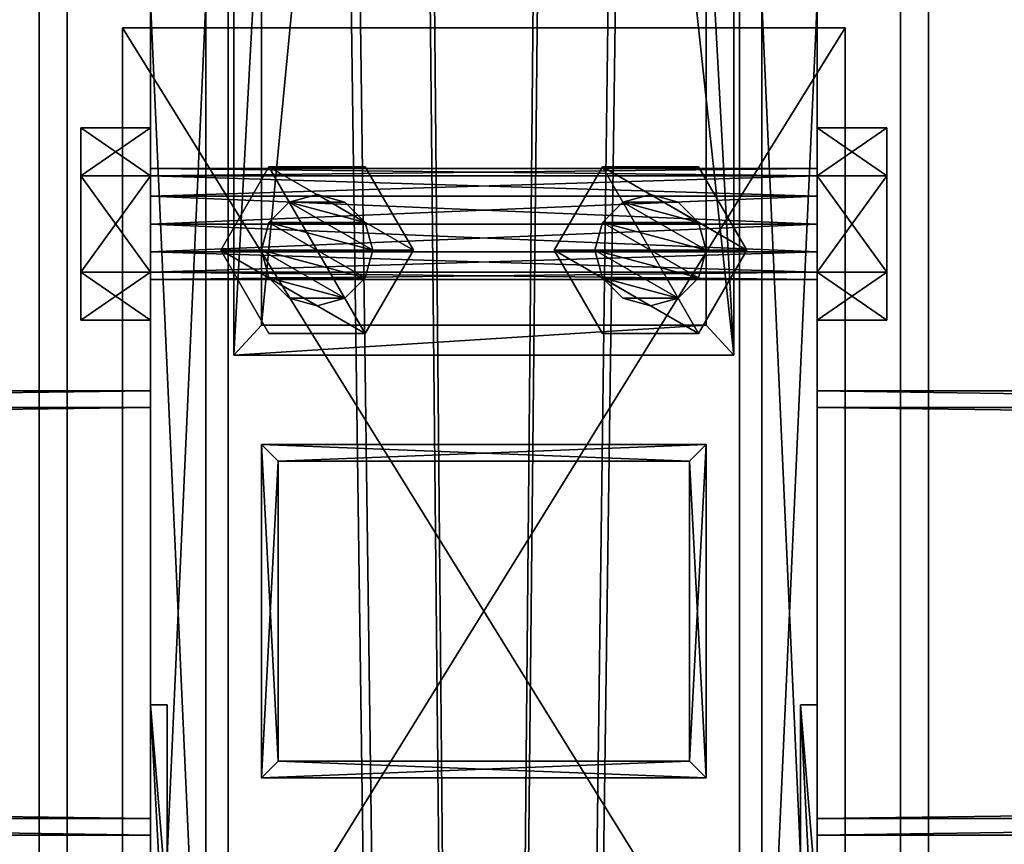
# Model space of a CAD drawing. Header units: millimetres. Extents: x -333 to 67333, y -930 to 39730.
# Tile 491 of 656: x 22216 to 22394, y 15208 to 15357. Entities that reach past the tile are written whole.
import ezdxf

# ---------------------------------------------------------------- set-up
doc = ezdxf.new("R2010")
doc.units = ezdxf.units.MM
for name, color, linetype in [('2', 7, 'Continuous'), ('3', 7, 'Continuous'), ('4', 7, 'Continuous'), ('5', 7, 'Continuous'), ('6', 7, 'Continuous'), ('7', 7, 'Continuous'), ('95', 7, 'Continuous'), ('99', 7, 'Continuous')]:
    doc.layers.add(name, color=color, linetype=linetype)

msp = doc.modelspace()

# ---------------------------------------------------------------- meshes
at = {"layer": '2', "color": 20}
mesh = msp.add_polyface(dxfattribs=at)
corners = [(22337, 15277.3, 6311.47), (22337, 15223.3, 6299.99), (22337, 15223.3, 4357.78), (22337, 15277.3, 4357.78), (22263, 15223.3, 6299.99), (22263, 15223.3, 4357.78), (22263, 15277.3, 6311.47), (22263, 15277.3, 4357.78), (22340, 15280.3, 6312.11), (22260, 15280.3, 6312.11), (22260, 15280.3, 4357.78), (22340, 15280.3, 4357.78), (22260, 15220.3, 6299.35), (22260, 15220.3, 4357.78), (22340, 15220.3, 6299.35), (22340, 15220.3, 4357.78)]
mesh.append_faces([[corners[k] for k in face] for face in [(0, 2, 3, 3), (1, 5, 2, 2), (4, 7, 5, 5), (6, 3, 7, 7), (8, 10, 11, 11), (9, 13, 10, 10), (12, 15, 13, 13), (14, 11, 15, 15)]], dxfattribs={"vtx0": -1, "color": 20})
mesh.append_faces([[corners[k] for k in face] for face in [(9, 6, 12, 12), (6, 8, 0, 0), (0, 8, 1, 1), (12, 4, 14, 14), (4, 12, 6, 6), (14, 1, 8, 8), (11, 3, 15, 15), (3, 10, 7, 7), (7, 10, 5, 5), (15, 2, 13, 13), (2, 15, 3, 3), (13, 5, 10, 10)]], dxfattribs={"vtx0": -1, "vtx1": -1, "color": 20})
mesh.append_faces([[corners[k] for k in face] for face in [(6, 9, 8, 8), (14, 4, 1, 1), (3, 11, 10, 10), (13, 2, 5, 5)]], dxfattribs={"vtx0": -1, "vtx2": -1, "vtx3": -1, "color": 20})
mesh.append_faces([[corners[k] for k in face] for face in [(0, 1, 2, 2), (1, 4, 5, 5), (4, 6, 7, 7), (6, 0, 3, 3), (8, 9, 10, 10), (9, 12, 13, 13), (12, 14, 15, 15), (14, 8, 11, 11)]], dxfattribs={"vtx2": -1, "vtx3": -1, "color": 20})
mesh = msp.add_polyface(dxfattribs=at)
corners = [(22337, 15277.3, 4337.78), (22337, 15223.3, 4337.78), (22337, 15223.3, 3080), (22337, 15277.3, 3080), (22263, 15223.3, 4337.78), (22263, 15223.3, 3080), (22263, 15277.3, 4337.78), (22263, 15277.3, 3080), (22340, 15280.3, 4337.78), (22260, 15280.3, 4337.78), (22260, 15280.3, 3080), (22340, 15280.3, 3080), (22260, 15220.3, 4337.78), (22260, 15220.3, 3080), (22340, 15220.3, 4337.78), (22340, 15220.3, 3080)]
mesh.append_faces([[corners[k] for k in face] for face in [(0, 2, 3, 3), (1, 5, 2, 2), (4, 7, 5, 5), (6, 3, 7, 7), (8, 10, 11, 11), (9, 13, 10, 10), (12, 15, 13, 13), (14, 11, 15, 15)]], dxfattribs={"vtx0": -1, "color": 20})
mesh.append_faces([[corners[k] for k in face] for face in [(9, 6, 12, 12), (6, 8, 0, 0), (0, 8, 1, 1), (12, 4, 14, 14), (4, 12, 6, 6), (14, 1, 8, 8), (11, 3, 15, 15), (3, 10, 7, 7), (7, 10, 5, 5), (15, 2, 13, 13), (2, 15, 3, 3), (13, 5, 10, 10)]], dxfattribs={"vtx0": -1, "vtx1": -1, "color": 20})
mesh.append_faces([[corners[k] for k in face] for face in [(6, 9, 8, 8), (14, 4, 1, 1), (3, 11, 10, 10), (13, 2, 5, 5)]], dxfattribs={"vtx0": -1, "vtx2": -1, "vtx3": -1, "color": 20})
mesh.append_faces([[corners[k] for k in face] for face in [(0, 1, 2, 2), (1, 4, 5, 5), (4, 6, 7, 7), (6, 0, 3, 3), (8, 9, 10, 10), (9, 12, 13, 13), (12, 14, 15, 15), (14, 8, 11, 11)]], dxfattribs={"vtx2": -1, "vtx3": -1, "color": 20})
at = {"layer": '3', "color": 91}
mesh = msp.add_polyface(dxfattribs=at)
corners = [(22240, 15287, 2983), (22240, 15213, 2983), (16760, 15213, 2983), (16760, 15287, 2983), (22240, 15213, 3057), (16760, 15213, 3057), (22240, 15287, 3057), (16760, 15287, 3057), (22240, 15290, 2980), (22240, 15290, 3060), (16760, 15290, 3060), (16760, 15290, 2980), (22240, 15210, 3060), (16760, 15210, 3060), (22240, 15210, 2980), (16760, 15210, 2980)]
mesh.append_faces([[corners[k] for k in face] for face in [(0, 2, 3, 3), (1, 5, 2, 2), (4, 7, 5, 5), (6, 3, 7, 7), (8, 10, 11, 11), (9, 13, 10, 10), (12, 15, 13, 13), (14, 11, 15, 15)]], dxfattribs={"vtx0": -1, "color": 91})
mesh.append_faces([[corners[k] for k in face] for face in [(9, 6, 12, 12), (6, 8, 0, 0), (0, 8, 1, 1), (12, 4, 14, 14), (4, 12, 6, 6), (14, 1, 8, 8), (11, 3, 15, 15), (3, 10, 7, 7), (7, 10, 5, 5), (15, 2, 13, 13), (2, 15, 3, 3), (13, 5, 10, 10)]], dxfattribs={"vtx0": -1, "vtx1": -1, "color": 91})
mesh.append_faces([[corners[k] for k in face] for face in [(6, 9, 8, 8), (14, 4, 1, 1), (3, 11, 10, 10), (13, 2, 5, 5)]], dxfattribs={"vtx0": -1, "vtx2": -1, "vtx3": -1, "color": 91})
mesh.append_faces([[corners[k] for k in face] for face in [(0, 1, 2, 2), (1, 4, 5, 5), (4, 6, 7, 7), (6, 0, 3, 3), (8, 9, 10, 10), (9, 12, 13, 13), (12, 14, 15, 15), (14, 8, 11, 11)]], dxfattribs={"vtx2": -1, "vtx3": -1, "color": 91})
mesh = msp.add_polyface(dxfattribs=at)
corners = [(27840, 15287, 2983), (27840, 15213, 2983), (22360, 15213, 2983), (22360, 15287, 2983), (27840, 15213, 3057), (22360, 15213, 3057), (27840, 15287, 3057), (22360, 15287, 3057), (27840, 15290, 2980), (27840, 15290, 3060), (22360, 15290, 3060), (22360, 15290, 2980), (27840, 15210, 3060), (22360, 15210, 3060), (27840, 15210, 2980), (22360, 15210, 2980)]
mesh.append_faces([[corners[k] for k in face] for face in [(0, 2, 3, 3), (1, 5, 2, 2), (4, 7, 5, 5), (6, 3, 7, 7), (8, 10, 11, 11), (9, 13, 10, 10), (12, 15, 13, 13), (14, 11, 15, 15)]], dxfattribs={"vtx0": -1, "color": 91})
mesh.append_faces([[corners[k] for k in face] for face in [(9, 6, 12, 12), (6, 8, 0, 0), (0, 8, 1, 1), (12, 4, 14, 14), (4, 12, 6, 6), (14, 1, 8, 8), (11, 3, 15, 15), (3, 10, 7, 7), (7, 10, 5, 5), (15, 2, 13, 13), (2, 15, 3, 3), (13, 5, 10, 10)]], dxfattribs={"vtx0": -1, "vtx1": -1, "color": 91})
mesh.append_faces([[corners[k] for k in face] for face in [(6, 9, 8, 8), (14, 4, 1, 1), (3, 11, 10, 10), (13, 2, 5, 5)]], dxfattribs={"vtx0": -1, "vtx2": -1, "vtx3": -1, "color": 91})
mesh.append_faces([[corners[k] for k in face] for face in [(0, 1, 2, 2), (1, 4, 5, 5), (4, 6, 7, 7), (6, 0, 3, 3), (8, 9, 10, 10), (9, 12, 13, 13), (12, 14, 15, 15), (14, 8, 11, 11)]], dxfattribs={"vtx2": -1, "vtx3": -1, "color": 91})
at = {"layer": '4', "color": 171}
mesh = msp.add_polyface(dxfattribs=at)
corners = [(22260, 16210.22, 5201.55), (22340, 16210.22, 5201.55), (22340, 15387.59, 3080), (22260, 15387.59, 3080), (22340, 16135.63, 5230.47), (22340, 15301.79, 3080), (22260, 16135.63, 5230.47), (22260, 15301.79, 3080), (22255, 16214.88, 5199.74), (22255, 16130.97, 5232.28), (22255, 15296.42, 3080), (22255, 15392.95, 3080), (22345, 16130.97, 5232.28), (22345, 15296.42, 3080), (22345, 16214.88, 5199.74), (22345, 15392.95, 3080)]
mesh.append_faces([[corners[k] for k in face] for face in [(0, 2, 3, 3), (1, 5, 2, 2), (4, 7, 5, 5), (6, 3, 7, 7), (8, 10, 11, 11), (9, 13, 10, 10), (12, 15, 13, 13), (14, 11, 15, 15)]], dxfattribs={"vtx0": -1, "color": 171})
mesh.append_faces([[corners[k] for k in face] for face in [(9, 6, 12, 12), (6, 8, 0, 0), (0, 8, 1, 1), (12, 4, 14, 14), (4, 12, 6, 6), (14, 1, 8, 8), (11, 3, 15, 15), (3, 10, 7, 7), (7, 10, 5, 5), (15, 2, 13, 13), (2, 15, 3, 3), (13, 5, 10, 10)]], dxfattribs={"vtx0": -1, "vtx1": -1, "color": 171})
mesh.append_faces([[corners[k] for k in face] for face in [(6, 9, 8, 8), (14, 4, 1, 1), (3, 11, 10, 10), (13, 2, 5, 5)]], dxfattribs={"vtx0": -1, "vtx2": -1, "vtx3": -1, "color": 171})
mesh.append_faces([[corners[k] for k in face] for face in [(0, 1, 2, 2), (1, 4, 5, 5), (4, 6, 7, 7), (6, 0, 3, 3), (8, 9, 10, 10), (9, 12, 13, 13), (12, 14, 15, 15), (14, 8, 11, 11)]], dxfattribs={"vtx2": -1, "vtx3": -1, "color": 171})
at = {"layer": '5', "color": 131}
mesh = msp.add_polyface(dxfattribs=at)
corners = [(22346, 9415, 2984), (22254, 9415, 2984), (22254, 19384.97, 2984), (22346, 19384.97, 2984), (22254, 9415, 3076), (22254, 19384.97, 3076), (22346, 9415, 3076), (22346, 19384.97, 3076), (22350, 9415, 2980), (22350, 9415, 3080), (22350, 19384.97, 3080), (22350, 19384.97, 2980), (22250, 9415, 3080), (22250, 19384.97, 3080), (22250, 9415, 2980), (22250, 19384.97, 2980)]
mesh.append_faces([[corners[k] for k in face] for face in [(0, 2, 3, 3), (1, 5, 2, 2), (4, 7, 5, 5), (6, 3, 7, 7), (8, 10, 11, 11), (9, 13, 10, 10), (12, 15, 13, 13), (14, 11, 15, 15)]], dxfattribs={"vtx0": -1, "color": 131})
mesh.append_faces([[corners[k] for k in face] for face in [(9, 6, 12, 12), (6, 8, 0, 0), (0, 8, 1, 1), (12, 4, 14, 14), (4, 12, 6, 6), (14, 1, 8, 8), (11, 3, 15, 15), (3, 10, 7, 7), (7, 10, 5, 5), (15, 2, 13, 13), (2, 15, 3, 3), (13, 5, 10, 10)]], dxfattribs={"vtx0": -1, "vtx1": -1, "color": 131})
mesh.append_faces([[corners[k] for k in face] for face in [(6, 9, 8, 8), (14, 4, 1, 1), (3, 11, 10, 10), (13, 2, 5, 5)]], dxfattribs={"vtx0": -1, "vtx2": -1, "vtx3": -1, "color": 131})
mesh.append_faces([[corners[k] for k in face] for face in [(0, 1, 2, 2), (1, 4, 5, 5), (4, 6, 7, 7), (6, 0, 3, 3), (8, 9, 10, 10), (9, 12, 13, 13), (12, 14, 15, 15), (14, 8, 11, 11)]], dxfattribs={"vtx2": -1, "vtx3": -1, "color": 131})
at = {"layer": '6', "color": 2}
mesh = msp.add_polyface(dxfattribs=at)
corners = [(22380, 19380.14, 7183.53), (22220, 19380.14, 7183.53), (22220, 7954.94, 4755.1), (22380, 7954.94, 4755.1), (22380, 19380.14, 7347.1), (22380, 7921.68, 4911.61), (22220, 19380.14, 7347.1), (22220, 7921.68, 4911.61), (22225, 7953.9, 4759.99), (22375, 7953.9, 4759.99), (22375, 7922.72, 4906.72), (22225, 7922.72, 4906.72), (22375, 19380.14, 7188.64), (22375, 19380.14, 7341.99), (22225, 19380.14, 7188.64), (22225, 19380.14, 7341.99)]
mesh.append_faces([[corners[k] for k in face] for face in [(0, 2, 3, 3), (4, 3, 5, 5), (6, 5, 7, 7), (1, 7, 2, 2), (12, 10, 9, 9), (14, 9, 8, 8), (15, 8, 11, 11), (13, 11, 10, 10)]], dxfattribs={"vtx0": -1, "color": 2})
mesh.append_faces([[corners[k] for k in face] for face in [(2, 8, 3, 3), (8, 7, 11, 11), (11, 7, 10, 10), (3, 9, 5, 5), (9, 3, 8, 8), (5, 10, 7, 7), (0, 12, 1, 1), (12, 4, 13, 13), (13, 4, 15, 15), (1, 14, 6, 6), (14, 1, 12, 12), (6, 15, 4, 4)]], dxfattribs={"vtx0": -1, "vtx1": -1, "color": 2})
mesh.append_faces([[corners[k] for k in face] for face in [(8, 2, 7, 7), (5, 9, 10, 10), (12, 0, 4, 4), (6, 14, 15, 15)]], dxfattribs={"vtx0": -1, "vtx2": -1, "vtx3": -1, "color": 2})
mesh.append_faces([[corners[k] for k in face] for face in [(0, 1, 2, 2), (4, 0, 3, 3), (6, 4, 5, 5), (1, 6, 7, 7), (12, 13, 10, 10), (14, 12, 9, 9), (15, 14, 8, 8), (13, 15, 11, 11)]], dxfattribs={"vtx2": -1, "vtx3": -1, "color": 2})
at = {"layer": '7', "color": 6}
mesh = msp.add_polyface(dxfattribs=at)
corners = [(22240.01, 15138.37, 6624.42), (22360.01, 15138.37, 6624.42), (22360.01, 15174.75, 6453.24), (22240.01, 15174.75, 6453.24), (22360.01, 15197.06, 6636.89), (22360.01, 15233.44, 6465.71), (22357.01, 15197.06, 6636.89), (22357.01, 15233.44, 6465.71), (22357.01, 15141.3, 6625.04), (22357.01, 15177.69, 6453.86), (22243.01, 15141.3, 6625.04), (22243.01, 15177.69, 6453.86), (22243.01, 15197.06, 6636.89), (22243.01, 15233.44, 6465.71), (22240.01, 15197.06, 6636.89), (22240.01, 15233.44, 6465.71)]
mesh.append_faces([[corners[k] for k in face] for face in [(0, 2, 3, 3), (1, 5, 2, 2), (4, 7, 5, 5), (6, 9, 7, 7), (8, 11, 9, 9), (10, 13, 11, 11), (12, 15, 13, 13), (14, 3, 15, 15), (12, 0, 14, 14), (7, 2, 5, 5)]], dxfattribs={"vtx0": -1, "color": 6})
mesh.append_faces([[corners[k] for k in face] for face in [(1, 8, 4, 4), (8, 0, 10, 10), (10, 0, 12, 12), (3, 11, 15, 15), (11, 2, 9, 9), (9, 2, 7, 7)]], dxfattribs={"vtx0": -1, "vtx1": -1, "color": 6})
mesh.append_faces([[corners[k] for k in face] for face in [(8, 1, 0, 0), (11, 3, 2, 2)]], dxfattribs={"vtx0": -1, "vtx2": -1, "vtx3": -1, "color": 6})
mesh.append_faces([[corners[k] for k in face] for face in [(6, 4, 8, 8), (13, 15, 11, 11)]], dxfattribs={"vtx1": -1, "color": 6})
mesh.append_faces([[corners[k] for k in face] for face in [(0, 1, 2, 2), (1, 4, 5, 5), (4, 6, 7, 7), (6, 8, 9, 9), (8, 10, 11, 11), (10, 12, 13, 13), (12, 14, 15, 15), (14, 0, 3, 3)]], dxfattribs={"vtx2": -1, "vtx3": -1, "color": 6})
at = {"layer": '95', "color": 7}
mesh = msp.add_polyface(dxfattribs=at)
corners = [(22240, 15190, 3020), (22240, 15188.66, 3015), (22360, 15188.66, 3015), (22360, 15190, 3020), (22240, 15185, 3011.34), (22360, 15185, 3011.34), (22240, 15180, 3010), (22360, 15180, 3010), (22240, 15175, 3011.34), (22360, 15175, 3011.34), (22240, 15171.34, 3015), (22360, 15171.34, 3015), (22240, 15170, 3020), (22360, 15170, 3020), (22240, 15171.34, 3025), (22360, 15171.34, 3025), (22240, 15175, 3028.66), (22360, 15175, 3028.66), (22240, 15180, 3030), (22360, 15180, 3030), (22240, 15185, 3028.66), (22360, 15185, 3028.66), (22240, 15188.66, 3025), (22360, 15188.66, 3025), (22360, 15197.32, 3020), (22360, 15188.66, 3005), (22372.5, 15188.66, 3005), (22372.5, 15197.32, 3020), (22360, 15171.34, 3005), (22372.5, 15171.34, 3005), (22360, 15162.68, 3020), (22372.5, 15162.68, 3020), (22360, 15171.34, 3035), (22372.5, 15171.34, 3035), (22360, 15188.66, 3035), (22372.5, 15188.66, 3035), (22227.5, 15197.32, 3020), (22227.5, 15188.66, 3005), (22240, 15188.66, 3005), (22240, 15197.32, 3020), (22227.5, 15171.34, 3005), (22240, 15171.34, 3005), (22227.5, 15162.68, 3020), (22240, 15162.68, 3020), (22227.5, 15171.34, 3035), (22240, 15171.34, 3035), (22227.5, 15188.66, 3035), (22240, 15188.66, 3035), (22240, 15330, 3020), (22240, 15328.66, 3015), (22360, 15328.66, 3015), (22360, 15330, 3020), (22240, 15325, 3011.34), (22360, 15325, 3011.34), (22240, 15320, 3010), (22360, 15320, 3010), (22240, 15315, 3011.34), (22360, 15315, 3011.34), (22240, 15311.34, 3015), (22360, 15311.34, 3015), (22240, 15310, 3020), (22360, 15310, 3020), (22240, 15311.34, 3025), (22360, 15311.34, 3025), (22240, 15315, 3028.66), (22360, 15315, 3028.66), (22240, 15320, 3030), (22360, 15320, 3030), (22240, 15325, 3028.66), (22360, 15325, 3028.66), (22240, 15328.66, 3025), (22360, 15328.66, 3025), (22360, 15337.32, 3020), (22360, 15328.66, 3005), (22372.5, 15328.66, 3005), (22372.5, 15337.32, 3020), (22360, 15311.34, 3005), (22372.5, 15311.34, 3005), (22360, 15302.68, 3020), (22372.5, 15302.68, 3020), (22360, 15311.34, 3035), (22372.5, 15311.34, 3035), (22360, 15328.66, 3035), (22372.5, 15328.66, 3035), (22227.5, 15337.32, 3020), (22227.5, 15328.66, 3005), (22240, 15328.66, 3005), (22240, 15337.32, 3020), (22227.5, 15311.34, 3005), (22240, 15311.34, 3005), (22227.5, 15302.68, 3020), (22240, 15302.68, 3020), (22227.5, 15311.34, 3035), (22240, 15311.34, 3035), (22227.5, 15328.66, 3035), (22240, 15328.66, 3035)]
mesh.append_faces([[corners[k] for k in face] for face in [(0, 2, 3, 3), (1, 5, 2, 2), (4, 7, 5, 5), (6, 9, 7, 7), (8, 11, 9, 9), (10, 13, 11, 11), (12, 15, 13, 13), (14, 17, 15, 15), (16, 19, 17, 17), (18, 21, 19, 19), (20, 23, 21, 21), (22, 3, 23, 23), (4, 8, 6, 6), (16, 20, 18, 18), (23, 19, 21, 21), (11, 7, 9, 9), (24, 26, 27, 27), (25, 29, 26, 26), (28, 31, 29, 29), (30, 33, 31, 31), (32, 35, 33, 33), (34, 27, 35, 35), (25, 30, 28, 28), (32, 24, 34, 34), (27, 33, 35, 35), (31, 26, 29, 29), (36, 38, 39, 39), (37, 41, 38, 38), (40, 43, 41, 41), (42, 45, 43, 43), (44, 47, 45, 45), (46, 39, 47, 47), (37, 42, 40, 40), (44, 36, 46, 46), (39, 45, 47, 47), (43, 38, 41, 41), (48, 50, 51, 51), (49, 53, 50, 50), (52, 55, 53, 53), (54, 57, 55, 55), (56, 59, 57, 57), (58, 61, 59, 59), (60, 63, 61, 61), (62, 65, 63, 63), (64, 67, 65, 65), (66, 69, 67, 67), (68, 71, 69, 69), (70, 51, 71, 71), (52, 56, 54, 54), (64, 68, 66, 66), (71, 67, 69, 69), (59, 55, 57, 57), (72, 74, 75, 75), (73, 77, 74, 74), (76, 79, 77, 77), (78, 81, 79, 79), (80, 83, 81, 81), (82, 75, 83, 83), (73, 78, 76, 76), (80, 72, 82, 82), (75, 81, 83, 83), (79, 74, 77, 77), (84, 86, 87, 87), (85, 89, 86, 86), (88, 91, 89, 89), (90, 93, 91, 91), (92, 95, 93, 93), (94, 87, 95, 95), (85, 90, 88, 88), (92, 84, 94, 94), (87, 93, 95, 95), (91, 86, 89, 89)]], dxfattribs={"vtx0": -1, "color": 7})
mesh.append_faces([[corners[k] for k in face] for face in [(8, 4, 10, 10), (10, 1, 12, 12), (12, 0, 14, 14), (14, 22, 16, 16), (19, 23, 17, 17), (17, 3, 15, 15), (15, 2, 13, 13), (13, 5, 11, 11), (30, 24, 32, 32), (33, 26, 31, 31), (42, 36, 44, 44), (45, 38, 43, 43), (56, 52, 58, 58), (58, 49, 60, 60), (60, 48, 62, 62), (62, 48, 64, 64), (67, 71, 65, 65), (65, 51, 63, 63), (63, 50, 61, 61), (61, 53, 59, 59), (78, 72, 80, 80), (81, 74, 79, 79), (90, 84, 92, 92), (93, 86, 91, 91)]], dxfattribs={"vtx0": -1, "vtx1": -1, "color": 7})
mesh.append_faces([[corners[k] for k in face] for face in [(10, 4, 1, 1), (12, 1, 0, 0), (14, 0, 22, 22), (16, 22, 20, 20), (17, 23, 3, 3), (15, 3, 2, 2), (13, 2, 5, 5), (11, 5, 7, 7), (30, 25, 24, 24), (33, 27, 26, 26), (42, 37, 36, 36), (45, 39, 38, 38), (58, 52, 49, 49), (60, 49, 48, 48), (64, 48, 70, 70), (64, 70, 68, 68), (65, 71, 51, 51), (63, 51, 50, 50), (61, 50, 53, 53), (59, 53, 55, 55), (78, 73, 72, 72), (81, 75, 74, 74), (90, 85, 84, 84), (93, 87, 86, 86)]], dxfattribs={"vtx0": -1, "vtx2": -1, "vtx3": -1, "color": 7})
mesh.append_faces([[corners[k] for k in face] for face in [(0, 1, 2, 2), (1, 4, 5, 5), (4, 6, 7, 7), (6, 8, 9, 9), (8, 10, 11, 11), (10, 12, 13, 13), (12, 14, 15, 15), (14, 16, 17, 17), (16, 18, 19, 19), (18, 20, 21, 21), (20, 22, 23, 23), (22, 0, 3, 3), (24, 25, 26, 26), (25, 28, 29, 29), (28, 30, 31, 31), (30, 32, 33, 33), (32, 34, 35, 35), (34, 24, 27, 27), (36, 37, 38, 38), (37, 40, 41, 41), (40, 42, 43, 43), (42, 44, 45, 45), (44, 46, 47, 47), (46, 36, 39, 39), (48, 49, 50, 50), (49, 52, 53, 53), (52, 54, 55, 55), (54, 56, 57, 57), (56, 58, 59, 59), (58, 60, 61, 61), (60, 62, 63, 63), (62, 64, 65, 65), (64, 66, 67, 67), (66, 68, 69, 69), (68, 70, 71, 71), (70, 48, 51, 51), (72, 73, 74, 74), (73, 76, 77, 77), (76, 78, 79, 79), (78, 80, 81, 81), (80, 82, 83, 83), (82, 72, 75, 75), (84, 85, 86, 86), (85, 88, 89, 89), (88, 90, 91, 91), (90, 92, 93, 93), (92, 94, 95, 95), (94, 84, 87, 87)]], dxfattribs={"vtx2": -1, "vtx3": -1, "color": 7})
mesh = msp.add_polyface(dxfattribs=at)
corners = [(22270, 15305.3, 4337.78), (22265, 15306.64, 4337.78), (22265, 15306.64, 4357.78), (22270, 15305.3, 4357.78), (22261.34, 15310.3, 4337.78), (22261.34, 15310.3, 4357.78), (22260, 15315.3, 4337.78), (22260, 15315.3, 4357.78), (22261.34, 15320.3, 4337.78), (22261.34, 15320.3, 4357.78), (22265, 15323.96, 4337.78), (22265, 15323.96, 4357.78), (22270, 15325.3, 4337.78), (22270, 15325.3, 4357.78), (22275, 15306.64, 4337.78), (22278.66, 15310.3, 4337.78), (22280, 15315.3, 4337.78), (22278.66, 15320.3, 4337.78), (22278.66, 15320.3, 4357.78), (22280, 15315.3, 4357.78), (22278.66, 15310.3, 4357.78), (22275, 15306.64, 4357.78), (22278.66, 15300.3, 4357.78), (22261.34, 15300.3, 4357.78), (22261.34, 15300.3, 4370.28), (22252.68, 15315.3, 4357.78), (22252.68, 15315.3, 4370.28), (22261.34, 15330.3, 4357.78), (22261.34, 15330.3, 4370.28), (22278.66, 15330.3, 4370.28), (22287.32, 15315.3, 4357.78), (22278.66, 15300.3, 4370.28), (22278.66, 15300.3, 4325.28), (22261.34, 15300.3, 4325.28), (22261.34, 15300.3, 4337.78), (22252.68, 15315.3, 4325.28), (22252.68, 15315.3, 4337.78), (22261.34, 15330.3, 4325.28), (22261.34, 15330.3, 4337.78), (22278.66, 15330.3, 4337.78), (22287.32, 15315.3, 4325.28), (22278.66, 15300.3, 4337.78)]
mesh.append_faces([[corners[k] for k in face] for face in [(0, 2, 3, 3), (1, 5, 2, 2), (4, 7, 5, 5), (6, 9, 7, 7), (8, 11, 9, 9), (10, 13, 11, 11), (14, 1, 0, 0), (23, 26, 24, 24), (25, 28, 26, 26), (27, 29, 28, 28), (22, 25, 23, 23), (26, 31, 24, 24), (33, 36, 34, 34), (35, 38, 36, 36), (37, 39, 38, 38), (32, 35, 33, 33), (36, 41, 34, 34)]], dxfattribs={"vtx0": -1, "color": 7})
mesh.append_faces([[corners[k] for k in face] for face in [(1, 14, 4, 4), (4, 15, 6, 6), (6, 16, 8, 8), (8, 17, 10, 10), (13, 18, 11, 11), (11, 19, 9, 9), (9, 20, 7, 7), (7, 21, 5, 5), (5, 21, 2, 2), (25, 30, 27, 27), (28, 31, 26, 26), (35, 40, 37, 37), (38, 41, 36, 36)]], dxfattribs={"vtx0": -1, "vtx1": -1, "color": 7})
mesh.append_faces([[corners[k] for k in face] for face in [(0, 1, 2, 2), (1, 4, 5, 5), (4, 6, 7, 7), (6, 8, 9, 9), (8, 10, 11, 11), (10, 12, 13, 13), (22, 23, 24, 24), (23, 25, 26, 26), (25, 27, 28, 28), (32, 33, 34, 34), (33, 35, 36, 36), (35, 37, 38, 38)]], dxfattribs={"vtx2": -1, "vtx3": -1, "color": 7})
mesh = msp.add_polyface(dxfattribs=at)
corners = [(22280, 15315.3, 4337.78), (22278.66, 15310.3, 4337.78), (22278.66, 15310.3, 4357.78), (22280, 15315.3, 4357.78), (22275, 15306.64, 4337.78), (22275, 15306.64, 4357.78), (22270, 15305.3, 4337.78), (22270, 15305.3, 4357.78), (22270, 15325.3, 4337.78), (22275, 15323.96, 4337.78), (22275, 15323.96, 4357.78), (22270, 15325.3, 4357.78), (22278.66, 15320.3, 4337.78), (22278.66, 15320.3, 4357.78), (22261.34, 15310.3, 4337.78), (22260, 15315.3, 4337.78), (22261.34, 15320.3, 4337.78), (22265, 15323.96, 4337.78), (22265, 15323.96, 4357.78), (22261.34, 15320.3, 4357.78), (22260, 15315.3, 4357.78), (22265, 15306.64, 4357.78), (22287.32, 15315.3, 4357.78), (22278.66, 15300.3, 4357.78), (22278.66, 15300.3, 4370.28), (22287.32, 15315.3, 4370.28), (22261.34, 15300.3, 4370.28), (22261.34, 15330.3, 4357.78), (22278.66, 15330.3, 4357.78), (22278.66, 15330.3, 4370.28), (22252.68, 15315.3, 4357.78), (22261.34, 15330.3, 4370.28), (22287.32, 15315.3, 4325.28), (22278.66, 15300.3, 4325.28), (22278.66, 15300.3, 4337.78), (22287.32, 15315.3, 4337.78), (22261.34, 15300.3, 4337.78), (22261.34, 15330.3, 4325.28), (22278.66, 15330.3, 4325.28), (22278.66, 15330.3, 4337.78), (22252.68, 15315.3, 4325.28), (22261.34, 15330.3, 4337.78)]
mesh.append_faces([[corners[k] for k in face] for face in [(0, 2, 3, 3), (1, 5, 2, 2), (4, 7, 5, 5), (8, 10, 11, 11), (9, 13, 10, 10), (12, 3, 13, 13), (17, 9, 8, 8), (13, 11, 10, 10), (21, 5, 7, 7), (22, 24, 25, 25), (23, 26, 24, 24), (28, 25, 29, 29), (27, 22, 28, 28), (25, 31, 29, 29), (32, 34, 35, 35), (33, 36, 34, 34), (38, 35, 39, 39), (37, 32, 38, 38), (35, 41, 39, 39)]], dxfattribs={"vtx0": -1, "color": 7})
mesh.append_faces([[corners[k] for k in face] for face in [(14, 4, 1, 1), (15, 1, 0, 0), (16, 0, 12, 12), (17, 12, 9, 9), (18, 13, 3, 3), (19, 3, 2, 2), (20, 2, 5, 5), (30, 23, 22, 22), (31, 25, 24, 24), (40, 33, 32, 32), (41, 35, 34, 34)]], dxfattribs={"vtx0": -1, "vtx2": -1, "vtx3": -1, "color": 7})
mesh.append_faces([[corners[k] for k in face] for face in [(0, 1, 2, 2), (1, 4, 5, 5), (4, 6, 7, 7), (8, 9, 10, 10), (9, 12, 13, 13), (12, 0, 3, 3), (22, 23, 24, 24), (27, 28, 29, 29), (28, 22, 25, 25), (32, 33, 34, 34), (37, 38, 39, 39), (38, 32, 35, 35)]], dxfattribs={"vtx2": -1, "vtx3": -1, "color": 7})
mesh = msp.add_polyface(dxfattribs=at)
corners = [(22330, 15305.3, 4337.78), (22325, 15306.64, 4337.78), (22325, 15306.64, 4357.78), (22330, 15305.3, 4357.78), (22321.34, 15310.3, 4337.78), (22321.34, 15310.3, 4357.78), (22320, 15315.3, 4337.78), (22320, 15315.3, 4357.78), (22321.34, 15320.3, 4337.78), (22321.34, 15320.3, 4357.78), (22325, 15323.96, 4337.78), (22325, 15323.96, 4357.78), (22330, 15325.3, 4337.78), (22330, 15325.3, 4357.78), (22335, 15306.64, 4337.78), (22338.66, 15310.3, 4337.78), (22340, 15315.3, 4337.78), (22338.66, 15320.3, 4337.78), (22340, 15315.3, 4357.78), (22338.66, 15310.3, 4357.78), (22335, 15306.64, 4357.78), (22338.66, 15300.3, 4357.78), (22321.34, 15300.3, 4357.78), (22321.34, 15300.3, 4370.28), (22312.68, 15315.3, 4357.78), (22312.68, 15315.3, 4370.28), (22321.34, 15330.3, 4357.78), (22321.34, 15330.3, 4370.28), (22338.66, 15330.3, 4370.28), (22347.32, 15315.3, 4357.78), (22338.66, 15300.3, 4370.28), (22338.66, 15300.3, 4325.28), (22321.34, 15300.3, 4325.28), (22321.34, 15300.3, 4337.78), (22312.68, 15315.3, 4325.28), (22312.68, 15315.3, 4337.78), (22321.34, 15330.3, 4325.28), (22321.34, 15330.3, 4337.78), (22338.66, 15330.3, 4337.78), (22347.32, 15315.3, 4325.28), (22338.66, 15300.3, 4337.78)]
mesh.append_faces([[corners[k] for k in face] for face in [(0, 2, 3, 3), (1, 5, 2, 2), (4, 7, 5, 5), (6, 9, 7, 7), (8, 11, 9, 9), (10, 13, 11, 11), (14, 1, 0, 0), (5, 3, 2, 2), (22, 25, 23, 23), (24, 27, 25, 25), (26, 28, 27, 27), (21, 24, 22, 22), (25, 30, 23, 23), (32, 35, 33, 33), (34, 37, 35, 35), (36, 38, 37, 37), (31, 34, 32, 32), (35, 40, 33, 33)]], dxfattribs={"vtx0": -1, "color": 7})
mesh.append_faces([[corners[k] for k in face] for face in [(1, 14, 4, 4), (4, 15, 6, 6), (6, 16, 8, 8), (8, 17, 10, 10), (11, 18, 9, 9), (9, 19, 7, 7), (7, 20, 5, 5), (24, 29, 26, 26), (27, 30, 25, 25), (34, 39, 36, 36), (37, 40, 35, 35)]], dxfattribs={"vtx0": -1, "vtx1": -1, "color": 7})
mesh.append_faces([[corners[k] for k in face] for face in [(5, 20, 3, 3)]], dxfattribs={"vtx0": -1, "vtx2": -1, "vtx3": -1, "color": 7})
mesh.append_faces([[corners[k] for k in face] for face in [(0, 1, 2, 2), (1, 4, 5, 5), (4, 6, 7, 7), (6, 8, 9, 9), (8, 10, 11, 11), (10, 12, 13, 13), (21, 22, 23, 23), (22, 24, 25, 25), (24, 26, 27, 27), (31, 32, 33, 33), (32, 34, 35, 35), (34, 36, 37, 37)]], dxfattribs={"vtx2": -1, "vtx3": -1, "color": 7})
mesh = msp.add_polyface(dxfattribs=at)
corners = [(22340, 15315.3, 4337.78), (22338.66, 15310.3, 4337.78), (22338.66, 15310.3, 4357.78), (22340, 15315.3, 4357.78), (22335, 15306.64, 4337.78), (22335, 15306.64, 4357.78), (22330, 15305.3, 4337.78), (22330, 15305.3, 4357.78), (22330, 15325.3, 4337.78), (22335, 15323.96, 4337.78), (22335, 15323.96, 4357.78), (22330, 15325.3, 4357.78), (22338.66, 15320.3, 4337.78), (22338.66, 15320.3, 4357.78), (22321.34, 15310.3, 4337.78), (22320, 15315.3, 4337.78), (22321.34, 15320.3, 4337.78), (22325, 15323.96, 4337.78), (22325, 15323.96, 4357.78), (22321.34, 15320.3, 4357.78), (22320, 15315.3, 4357.78), (22347.32, 15315.3, 4357.78), (22338.66, 15300.3, 4357.78), (22338.66, 15300.3, 4370.28), (22347.32, 15315.3, 4370.28), (22321.34, 15300.3, 4370.28), (22321.34, 15330.3, 4357.78), (22338.66, 15330.3, 4357.78), (22338.66, 15330.3, 4370.28), (22312.68, 15315.3, 4357.78), (22321.34, 15330.3, 4370.28), (22347.32, 15315.3, 4325.28), (22338.66, 15300.3, 4325.28), (22338.66, 15300.3, 4337.78), (22347.32, 15315.3, 4337.78), (22321.34, 15300.3, 4337.78), (22321.34, 15330.3, 4325.28), (22338.66, 15330.3, 4325.28), (22338.66, 15330.3, 4337.78), (22312.68, 15315.3, 4325.28), (22321.34, 15330.3, 4337.78)]
mesh.append_faces([[corners[k] for k in face] for face in [(0, 2, 3, 3), (1, 5, 2, 2), (4, 7, 5, 5), (8, 10, 11, 11), (9, 13, 10, 10), (12, 3, 13, 13), (8, 12, 9, 9), (10, 18, 11, 11), (21, 23, 24, 24), (22, 25, 23, 23), (27, 24, 28, 28), (26, 21, 27, 27), (24, 30, 28, 28), (31, 33, 34, 34), (32, 35, 33, 33), (37, 34, 38, 38), (36, 31, 37, 37), (34, 40, 38, 38)]], dxfattribs={"vtx0": -1, "color": 7})
mesh.append_faces([[corners[k] for k in face] for face in [(17, 12, 8, 8)]], dxfattribs={"vtx0": -1, "vtx1": -1, "color": 7})
mesh.append_faces([[corners[k] for k in face] for face in [(14, 4, 1, 1), (15, 1, 0, 0), (16, 0, 12, 12), (18, 10, 13, 13), (18, 13, 3, 3), (19, 3, 2, 2), (20, 2, 5, 5), (29, 22, 21, 21), (30, 24, 23, 23), (39, 32, 31, 31), (40, 34, 33, 33)]], dxfattribs={"vtx0": -1, "vtx2": -1, "vtx3": -1, "color": 7})
mesh.append_faces([[corners[k] for k in face] for face in [(0, 1, 2, 2), (1, 4, 5, 5), (4, 6, 7, 7), (8, 9, 10, 10), (9, 12, 13, 13), (12, 0, 3, 3), (21, 22, 23, 23), (26, 27, 28, 28), (27, 21, 24, 24), (31, 32, 33, 33), (36, 37, 38, 38), (37, 31, 34, 34)]], dxfattribs={"vtx2": -1, "vtx3": -1, "color": 7})
at = {"layer": '99', "color": 7}
mesh = msp.add_polyface(dxfattribs=at)
corners = [(22250, 15140, 3060), (22250, 15360, 3060), (22250, 15360, 2980), (22250, 15140, 2980), (22240, 15360, 3060), (22240, 15360, 2980), (22240, 15140, 3060), (22240, 15140, 2980)]
mesh.append_faces([[corners[k] for k in face] for face in [(0, 2, 3, 3), (1, 5, 2, 2), (4, 7, 5, 5), (6, 3, 7, 7), (1, 6, 4, 4), (3, 5, 7, 7)]], dxfattribs={"vtx0": -1, "color": 7})
mesh.append_faces([[corners[k] for k in face] for face in [(0, 1, 2, 2), (1, 4, 5, 5), (4, 6, 7, 7), (6, 0, 3, 3), (1, 0, 6, 6), (3, 2, 5, 5)]], dxfattribs={"vtx2": -1, "vtx3": -1, "color": 7})
mesh = msp.add_polyface(dxfattribs=at)
corners = [(22350, 15360, 3060), (22350, 15140, 3060), (22350, 15140, 2980), (22350, 15360, 2980), (22360, 15140, 3060), (22360, 15140, 2980), (22360, 15360, 3060), (22360, 15360, 2980)]
mesh.append_faces([[corners[k] for k in face] for face in [(0, 2, 3, 3), (1, 5, 2, 2), (4, 7, 5, 5), (6, 3, 7, 7), (1, 6, 4, 4), (3, 5, 7, 7)]], dxfattribs={"vtx0": -1, "color": 7})
mesh.append_faces([[corners[k] for k in face] for face in [(0, 1, 2, 2), (1, 4, 5, 5), (4, 6, 7, 7), (6, 0, 3, 3), (1, 0, 6, 6), (3, 2, 5, 5)]], dxfattribs={"vtx2": -1, "vtx3": -1, "color": 7})
mesh = msp.add_polyface(dxfattribs=at)
corners = [(22235, 15355.3, 4347.78), (22365, 15355.3, 4347.78), (22365, 15145.3, 4347.78), (22235, 15145.3, 4347.78), (22365, 15355.3, 4337.78), (22365, 15145.3, 4337.78), (22235, 15355.3, 4337.78), (22235, 15145.3, 4337.78)]
mesh.append_faces([[corners[k] for k in face] for face in [(0, 2, 3, 3), (1, 5, 2, 2), (4, 7, 5, 5), (6, 3, 7, 7), (1, 6, 4, 4), (3, 5, 7, 7)]], dxfattribs={"vtx0": -1, "color": 7})
mesh.append_faces([[corners[k] for k in face] for face in [(0, 1, 2, 2), (1, 4, 5, 5), (4, 6, 7, 7), (6, 0, 3, 3), (1, 0, 6, 6), (3, 2, 5, 5)]], dxfattribs={"vtx2": -1, "vtx3": -1, "color": 7})
mesh = msp.add_polyface(dxfattribs=at)
corners = [(22235, 15355.3, 4357.78), (22365, 15355.3, 4357.78), (22365, 15145.3, 4357.78), (22235, 15145.3, 4357.78), (22365, 15355.3, 4347.78), (22365, 15145.3, 4347.78), (22235, 15355.3, 4347.78), (22235, 15145.3, 4347.78)]
mesh.append_faces([[corners[k] for k in face] for face in [(0, 2, 3, 3), (1, 5, 2, 2), (4, 7, 5, 5), (6, 3, 7, 7), (1, 6, 4, 4), (3, 5, 7, 7)]], dxfattribs={"vtx0": -1, "color": 7})
mesh.append_faces([[corners[k] for k in face] for face in [(0, 1, 2, 2), (1, 4, 5, 5), (4, 6, 7, 7), (6, 0, 3, 3), (1, 0, 6, 6), (3, 2, 5, 5)]], dxfattribs={"vtx2": -1, "vtx3": -1, "color": 7})

doc.saveas('drawing.dxf')
